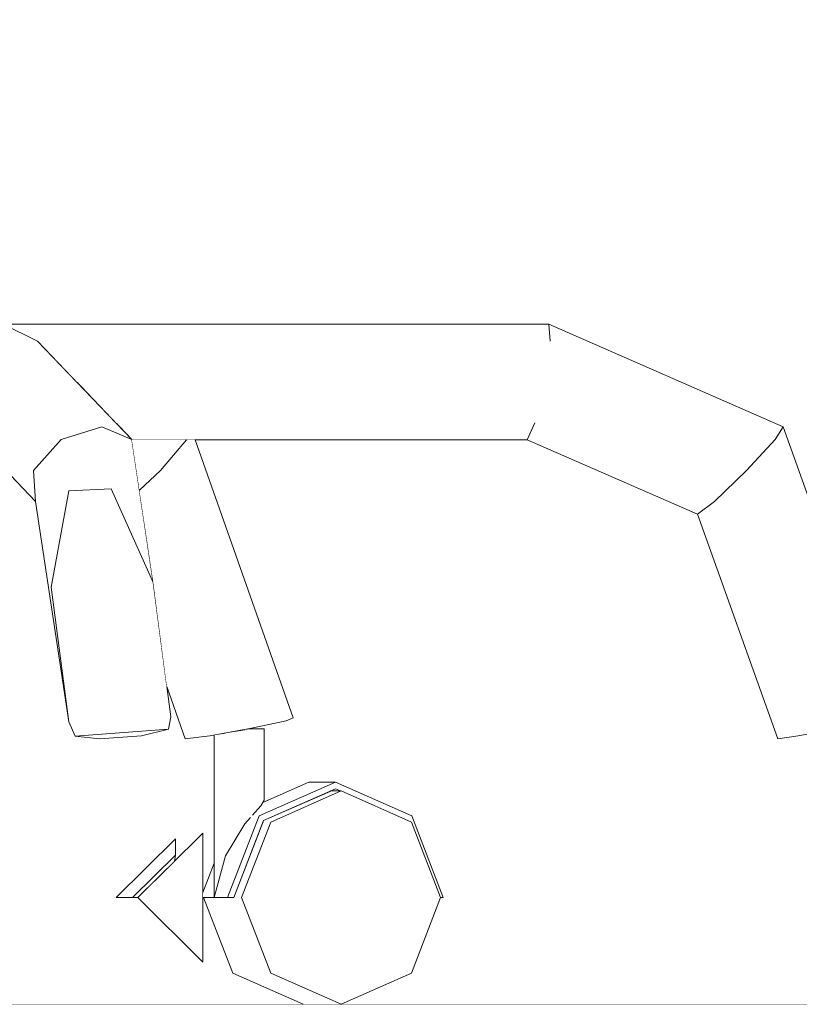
# Model space of a CAD drawing. Header units: millimetres. Extents: x -30280 to 309309, y -17460 to 4378.
# Tile 942 of 1056: x 255601 to 255776, y -13460 to -13238. Entities that reach past the tile are written whole.
import ezdxf

# ---------------------------------------------------------------- set-up
doc = ezdxf.new("R2010")
doc.units = ezdxf.units.MM
doc.header["$MEASUREMENT"] = 0
doc.linetypes.add('Wipeout_Contour', pattern=[1000, 0, -1000])
for name, color, linetype in [('10_ESTR_Fotjats', 7, 'Continuous'), ('12_FAÇ_Façana', 7, 'Continuous'), ('Nuevo_09_EI_Mobiliari general', 7, 'Continuous')]:
    doc.layers.add(name, color=color, linetype=linetype)
for name, color, linetype, lineweight in [('10_ESTR_Fotjats_Pluma_Nº__1', 7, 'Continuous', 5), ('Nuevo_09_EI_Mobiliari general_Pluma_Nº__1', 7, 'Continuous', 5), ('Nuevo_09_EI_Mobiliari general_Pluma_Nº__24', 252, 'Continuous', 5)]:
    doc.layers.add(name, color=color, linetype=linetype, lineweight=lineweight)

# ---------------------------------------------------------------- blocks, each defined once
blk = doc.blocks.new('Elem Sección_485_6', base_point=(235890.59, -13459.98))
at = {"layer": '10_ESTR_Fotjats_Pluma_Nº__1', "color": 7, "linetype": 'Continuous', "lineweight": 5}
blk.add_line((256472.02, -13459.98), (254654.2, -13459.98), dxfattribs=at)
blk = doc.blocks.new('Elem Sección_496_6', base_point=(235890.59, -13459.98))
at = {"color": 254, "linetype": 'Wipeout_Contour', "lineweight": 0, "ltscale": 20987777.46550189}
blk.add_wipeout([(255297.02, -12708.07), (255297.02, -12709.98), (255404.2, -12709.98), (255404.2, -12734.98), (255369.2, -12734.98), (255369.2, -12739.98), (255389.2, -12739.98), (255389.2, -12778.04), (255414.2, -12778.04), (255414.2, -12790.04), (255389.2, -12790.04), (255389.2, -12916.23), (255369.2, -12916.23), (255369.2, -12921.23), (255389.2, -12921.23), (255389.2, -12953.98), (255510.05, -12953.98), (255495.06, -12951.35), (255493.3, -12816.29), (255522, -12609.36), (255551.36, -12510.41), (255644.52, -12510.41), (255686.06, -12517.68), (255683.47, -12526.51), (255689.6, -12526.51), (255698.07, -12527.38), (255666.64, -12643.43), (255637.06, -12884.54), (255638.42, -12953.98), (255664.66, -12953.98), (255649.46, -12951.35), (255647.67, -12816.29), (255676.77, -12609.36), (255706.56, -12510.41), (255754.76, -12510.41), (255796.89, -12517.68), (255794.26, -12526.51), (255800.48, -12526.51), (255809.07, -12527.38), (255777.2, -12643.43), (255747.19, -12884.54), (255749.21, -12985.97), (255748.55, -12990.37), (255746.49, -12996.94), (255743.48, -13003.01), (255739.61, -13008.37), (255735, -13012.87), (255729.79, -13016.37), (255724.13, -13018.76), (255718.2, -13019.98), (255546.35, -13019.98), (255546.35, -13059.98), (255519.85, -13059.98), (255519.85, -13159.98), (255529.32, -13159.98), (255529.32, -13306.98), (255720.1, -13306.98), (255772.78, -13330.03), (255796.2, -13395.5), (255793.61, -13396.2), (255785.33, -13397.88), (255784.79, -13397.98), (255789.57, -13397.98), (255789.57, -13414.07), (255788.38, -13415.29), (255787.86, -13415.85), (255801.28, -13409.98), (255804.37, -13409.98), (255821.77, -13417.59), (255828.98, -13435.98), (255827.75, -13435.98), (255821.09, -13452.95), (255805.03, -13459.98), (256472.02, -13459.98), (256472.02, -10159.98), (255297.02, -10159.98), (255297.02, -12704.71), (255297.3, -12704.74), (255298.93, -12704.93), (255299.34, -12705), (255299.03, -12707.99), (255297.03, -12707.99)], dxfattribs=at).dxf.layer = '12_FAÇ_Façana'
at = {"color": 254, "linetype": 'Wipeout_Contour', "lineweight": 0, "ltscale": 9982646.854751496}
blk.add_wipeout([(255568.63, -13409.98), (255579.85, -13409.98), (255580.76, -13411.98), (255585.46, -13411.98), (255588.64, -13419.01), (255589.95, -13435.98), (255588.64, -13452.95), (255585.46, -13459.98), (255664.83, -13459.98), (255648.99, -13452.95), (255642.43, -13435.98), (255642.29, -13435.98), (255642.29, -13450.49), (255627.63, -13435.98), (255622.75, -13435.98), (255636.08, -13422.78), (255636.08, -13426.4), (255635.85, -13427.84), (255642.29, -13421.46), (255642.29, -13434.83), (255644.84, -13428.24), (255644.84, -13399.37), (255643.82, -13399.55), (255638.3, -13400.25), (255634.16, -13388.5), (255635.05, -13395.34), (255634.55, -13398.09), (255628.48, -13399.55), (255619, -13400.25), (255613.54, -13399.66), (255612.09, -13396.44), (255604.64, -13346.86), (255597.71, -13339.64), (255582.7, -13332.98), (255568.87, -13332.98), (255571.06, -13339.89), (255575.17, -13397.88), (255569.89, -13399.55), (255568.63, -13399.65)], dxfattribs=at).dxf.layer = '12_FAÇ_Façana'
at = {"color": 254, "linetype": 'Wipeout_Contour', "lineweight": 0, "ltscale": 6401520.039850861}
blk.add_wipeout([(255715.2, -13332.98), (255640.51, -13332.98), (255662.56, -13395.5), (255660.97, -13396.2), (255653.21, -13397.88), (255652.65, -13397.98), (255656.03, -13397.98), (255656.03, -13414.07), (255655.72, -13414.59), (255666.11, -13409.98), (255672.09, -13409.98), (255689.24, -13417.59), (255696.35, -13435.98), (255695.76, -13435.98), (255689.2, -13452.95), (255673.37, -13459.98), (255800.61, -13459.98), (255784.55, -13452.95), (255777.9, -13435.98), (255776.67, -13435.98), (255778.22, -13432.03), (255778.22, -13399.19), (255776.21, -13399.55), (255771.59, -13400.25), (255753.53, -13349.75)], dxfattribs=at).dxf.layer = '12_FAÇ_Façana'
blk = doc.blocks.new('Elem Sección_529_6', base_point=(235890.59, -13459.98))
at = {"layer": 'Nuevo_09_EI_Mobiliari general_Pluma_Nº__24', "color": 252, "linetype": 'Continuous', "lineweight": 5}
blk.add_line((255642.29, -13421.46), (255642.29, -13450.49), dxfattribs=at)
at = {"color": 254, "linetype": 'Wipeout_Contour', "lineweight": 0, "ltscale": 1023827.181991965}
blk.add_wipeout([(255612.09, -13344.44), (255610.36, -13332.92), (255604.2, -13339.89), (255608.15, -13366.17)], dxfattribs=at).dxf.layer = 'Nuevo_09_EI_Mobiliari general'
at = {"color": 254, "linetype": 'Wipeout_Contour', "lineweight": 0, "ltscale": 1024510.6945744}
blk.add_wipeout([(255785.33, -13397.88), (255793.61, -13396.2), (255770.98, -13332.92), (255764.59, -13339.89)], dxfattribs=at).dxf.layer = 'Nuevo_09_EI_Mobiliari general'
at = {"color": 254, "linetype": 'Wipeout_Contour', "lineweight": 0, "ltscale": 1023899.413042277}
blk.add_wipeout([(255613.54, -13399.66), (255619, -13400.25), (255628.48, -13399.55), (255634.55, -13398.09)], dxfattribs=at).dxf.layer = 'Nuevo_09_EI_Mobiliari general'
at = {"color": 254, "linetype": 'Wipeout_Contour', "lineweight": 0, "ltscale": 1023936.359388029}
blk.add_wipeout([(255636.08, -13426.4), (255626.41, -13435.98), (255627.63, -13435.98), (255635.85, -13427.84)], dxfattribs=at).dxf.layer = 'Nuevo_09_EI_Mobiliari general'
at = {"layer": 'Nuevo_09_EI_Mobiliari general_Pluma_Nº__1', "color": 7, "linetype": 'Continuous', "lineweight": 5}
for p, q in [((255634.55, -13398.09), (255628.48, -13399.55)), ((255619, -13400.25), (255613.54, -13399.66)), ((255628.48, -13399.55), (255619, -13400.25)), ((255636.08, -13426.4), (255635.85, -13427.84)), ((255626.41, -13435.98), (255627.63, -13435.98))]:
    blk.add_line(p, q, dxfattribs=at)
at = {"layer": 'Nuevo_09_EI_Mobiliari general_Pluma_Nº__24', "color": 252, "linetype": 'Continuous', "lineweight": 5}
for p, q in [((255634.55, -13398.09), (255613.54, -13399.66)), ((255636.08, -13422.78), (255622.75, -13435.98)), ((255642.29, -13421.46), (255627.63, -13435.98)), ((255636.08, -13422.78), (255636.08, -13426.4)), ((255636.08, -13426.4), (255626.41, -13435.98)), ((255626.41, -13435.98), (255622.75, -13435.98)), ((255627.63, -13435.98), (255642.29, -13450.49))]:
    blk.add_line(p, q, dxfattribs=at)
at = {"color": 254, "linetype": 'Wipeout_Contour', "lineweight": 0, "ltscale": 1023854.566519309}
blk.add_wipeout([(255621.6, -13343.99), (255619.5, -13330.03), (255610.36, -13332.92), (255612.09, -13344.44)], dxfattribs=at).dxf.layer = 'Nuevo_09_EI_Mobiliari general'
at = {"color": 254, "linetype": 'Wipeout_Contour', "lineweight": 0, "ltscale": 1024529.05163067}
blk.add_wipeout([(255793.61, -13396.2), (255796.2, -13395.5), (255772.78, -13330.03), (255770.98, -13332.92)], dxfattribs=at).dxf.layer = 'Nuevo_09_EI_Mobiliari general'
at = {"color": 254, "linetype": 'Wipeout_Contour', "lineweight": 0, "ltscale": 1023890.701751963}
blk.add_wipeout([(255631.11, -13365.07), (255626.28, -13332.92), (255619.5, -13330.03), (255621.6, -13343.99)], dxfattribs=at).dxf.layer = 'Nuevo_09_EI_Mobiliari general'
at = {"color": 254, "linetype": 'Wipeout_Contour', "lineweight": 0, "ltscale": 1023825.639986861}
blk.add_wipeout([(255608.15, -13366.17), (255604.2, -13339.89), (255604.64, -13346.86), (255612.09, -13396.44)], dxfattribs=at).dxf.layer = 'Nuevo_09_EI_Mobiliari general'
at = {"color": 254, "linetype": 'Wipeout_Contour', "lineweight": 0, "ltscale": 1024456.463231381}
blk.add_wipeout([(255771.59, -13400.25), (255776.21, -13399.55), (255757.36, -13346.86), (255753.53, -13349.75)], dxfattribs=at).dxf.layer = 'Nuevo_09_EI_Mobiliari general'
at = {"layer": 'Nuevo_09_EI_Mobiliari general_Pluma_Nº__24', "color": 252, "linetype": 'Continuous', "lineweight": 5}
blk.add_line((255621.6, -13343.99), (255612.09, -13344.44), dxfattribs=at)
at = {"layer": 'Nuevo_09_EI_Mobiliari general_Pluma_Nº__24', "color": 252, "linetype": 'Continuous', "lineweight": 5, "flags": 128}
for points in [[(255612.09, -13344.44), (255608.15, -13366.17), (255612.09, -13396.44), (255613.54, -13399.66)], [(255621.6, -13343.99), (255631.11, -13365.07), (255635.05, -13395.34), (255634.55, -13398.09)]]:
    blk.add_lwpolyline(points, dxfattribs=at)
at = {"color": 254, "linetype": 'Wipeout_Contour', "lineweight": 0, "ltscale": 1023777.437166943}
blk.add_wipeout([(255604.2, -13339.89), (255610.36, -13332.92), (255589.11, -13310.78), (255585.09, -13319.98)], dxfattribs=at).dxf.layer = 'Nuevo_09_EI_Mobiliari general'
at = {"color": 254, "linetype": 'Wipeout_Contour', "lineweight": 0, "ltscale": 1024480.628688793}
blk.add_wipeout([(255776.21, -13399.55), (255785.33, -13397.88), (255764.59, -13339.89), (255757.36, -13346.86)], dxfattribs=at).dxf.layer = 'Nuevo_09_EI_Mobiliari general'
at = {"layer": 'Nuevo_09_EI_Mobiliari general_Pluma_Nº__1', "color": 7, "linetype": 'Continuous', "lineweight": 5}
for p, q in [((255776.21, -13399.55), (255785.33, -13397.88)), ((255771.59, -13400.25), (255776.21, -13399.55))]:
    blk.add_line(p, q, dxfattribs=at)
at = {"color": 254, "linetype": 'Wipeout_Contour', "lineweight": 0, "ltscale": 1023803.738173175}
blk.add_wipeout([(255610.36, -13332.92), (255619.5, -13330.03), (255597.37, -13306.98), (255589.11, -13310.78)], dxfattribs=at).dxf.layer = 'Nuevo_09_EI_Mobiliari general'
at = {"color": 254, "linetype": 'Wipeout_Contour', "lineweight": 0, "ltscale": 1024362.935494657}
blk.add_wipeout([(255764.59, -13339.89), (255770.98, -13332.92), (255720.39, -13310.78), (255719.08, -13319.98)], dxfattribs=at).dxf.layer = 'Nuevo_09_EI_Mobiliari general'
at = {"color": 254, "linetype": 'Wipeout_Contour', "lineweight": 0, "ltscale": 1023835.475546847}
blk.add_wipeout([(255619.5, -13330.03), (255626.28, -13332.92), (255605.03, -13310.78), (255597.37, -13306.98)], dxfattribs=at).dxf.layer = 'Nuevo_09_EI_Mobiliari general'
at = {"color": 254, "linetype": 'Wipeout_Contour', "lineweight": 0, "ltscale": 1024370.863826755}
blk.add_wipeout([(255770.98, -13332.92), (255772.78, -13330.03), (255720.1, -13306.98), (255720.39, -13310.78)], dxfattribs=at).dxf.layer = 'Nuevo_09_EI_Mobiliari general'
at = {"layer": 'Nuevo_09_EI_Mobiliari general_Pluma_Nº__1', "color": 7, "linetype": 'Continuous', "lineweight": 5}
for p in [(255770.98, -13332.92), (255796.2, -13395.5)]:
    blk.add_line(p, (255772.78, -13330.03), dxfattribs=at)
at = {"color": 254, "linetype": 'Wipeout_Contour', "lineweight": 0, "ltscale": 1023771.765614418}
blk.add_wipeout([(255604.64, -13346.86), (255604.2, -13339.89), (255585.09, -13319.98), (255587.66, -13329.17)], dxfattribs=at).dxf.layer = 'Nuevo_09_EI_Mobiliari general'
at = {"color": 254, "linetype": 'Wipeout_Contour', "lineweight": 0, "ltscale": 1024333.781814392}
blk.add_wipeout([(255753.53, -13349.75), (255757.36, -13346.86), (255716.93, -13329.17), (255715.2, -13332.98)], dxfattribs=at).dxf.layer = 'Nuevo_09_EI_Mobiliari general'
at = {"layer": 'Nuevo_09_EI_Mobiliari general_Pluma_Nº__1', "color": 7, "linetype": 'Continuous', "lineweight": 5}
for p, q in [((255604.64, -13346.86), (255587.66, -13329.17)), ((255604.2, -13339.89), (255610.36, -13332.92)), ((255604.64, -13346.86), (255604.2, -13339.89)), ((255612.09, -13396.44), (255604.64, -13346.86)), ((255771.59, -13400.25), (255753.53, -13349.75))]:
    blk.add_line(p, q, dxfattribs=at)
at = {"color": 254, "linetype": 'Wipeout_Contour', "lineweight": 0, "ltscale": 1024347.575618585}
blk.add_wipeout([(255757.36, -13346.86), (255764.59, -13339.89), (255719.08, -13319.98), (255716.93, -13329.17)], dxfattribs=at).dxf.layer = 'Nuevo_09_EI_Mobiliari general'
at = {"layer": 'Nuevo_09_EI_Mobiliari general_Pluma_Nº__1', "color": 7, "linetype": 'Continuous', "lineweight": 5}
for p, q in [((255764.59, -13339.89), (255770.98, -13332.92)), ((255757.36, -13346.86), (255764.59, -13339.89)), ((255753.53, -13349.75), (255757.36, -13346.86))]:
    blk.add_line(p, q, dxfattribs=at)
at = {"color": 254, "linetype": 'Wipeout_Contour', "lineweight": 0, "ltscale": 1024044.331405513}
blk.add_wipeout([(255605.03, -13310.78), (255613.86, -13319.98), (255719.08, -13319.98), (255720.39, -13310.78)], dxfattribs=at).dxf.layer = 'Nuevo_09_EI_Mobiliari general'
at = {"color": 254, "linetype": 'Wipeout_Contour', "lineweight": 0, "ltscale": 1280044.582060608}
blk.add_wipeout([(255622.68, -13329.17), (255626.28, -13332.92), (255626.29, -13332.98), (255715.2, -13332.98), (255716.93, -13329.17)], dxfattribs=at).dxf.layer = 'Nuevo_09_EI_Mobiliari general'
at = {"layer": 'Nuevo_09_EI_Mobiliari general_Pluma_Nº__1', "color": 7, "linetype": 'Continuous', "lineweight": 5}
for p, q in [((255631.11, -13365.07), (255626.28, -13332.92)), ((255715.2, -13332.98), (255626.29, -13332.98)), ((255753.53, -13349.75), (255715.2, -13332.98))]:
    blk.add_line(p, q, dxfattribs=at)
at = {"color": 254, "linetype": 'Wipeout_Contour', "lineweight": 0, "ltscale": 1024027.535864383}
blk.add_wipeout([(255597.37, -13306.98), (255605.03, -13310.78), (255720.39, -13310.78), (255720.1, -13306.98)], dxfattribs=at).dxf.layer = 'Nuevo_09_EI_Mobiliari general'
at = {"color": 254, "linetype": 'Wipeout_Contour', "lineweight": 0, "ltscale": 1024060.409714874}
blk.add_wipeout([(255613.86, -13319.98), (255622.68, -13329.17), (255716.93, -13329.17), (255719.08, -13319.98)], dxfattribs=at).dxf.layer = 'Nuevo_09_EI_Mobiliari general'
at = {"layer": 'Nuevo_09_EI_Mobiliari general_Pluma_Nº__1', "color": 7, "linetype": 'Continuous', "lineweight": 5}
for p, q in [((255597.37, -13306.98), (255605.03, -13310.78)), ((255720.1, -13306.98), (255597.37, -13306.98)), ((255720.39, -13310.78), (255720.1, -13306.98)), ((255772.78, -13330.03), (255720.1, -13306.98)), ((255626.28, -13332.92), (255605.03, -13310.78)), ((255715.2, -13332.98), (255716.93, -13329.17)), ((255610.36, -13332.92), (255619.5, -13330.03)), ((255619.5, -13330.03), (255626.28, -13332.92))]:
    blk.add_line(p, q, dxfattribs=at)
blk = doc.blocks.new('Elem Sección_530_6', base_point=(235890.59, -13459.98))
at = {"color": 254, "linetype": 'Wipeout_Contour', "lineweight": 0, "ltscale": 1279968.86182887}
blk.add_wipeout([(255632.76, -13339.89), (255653.21, -13397.88), (255660.97, -13396.2), (255638.68, -13332.98), (255638.61, -13332.98)], dxfattribs=at).dxf.layer = 'Nuevo_09_EI_Mobiliari general'
at = {"color": 254, "linetype": 'Wipeout_Contour', "lineweight": 0, "ltscale": 1024060.268401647}
blk.add_wipeout([(255673.37, -13459.98), (255657.53, -13452.95), (255648.99, -13452.95), (255664.83, -13459.98)], dxfattribs=at).dxf.layer = 'Nuevo_09_EI_Mobiliari general'
at = {"color": 254, "linetype": 'Wipeout_Contour', "lineweight": 0, "ltscale": 1023999.046647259}
blk.add_wipeout([(255640.51, -13332.98), (255638.68, -13332.98), (255660.97, -13396.2), (255662.56, -13395.5)], dxfattribs=at).dxf.layer = 'Nuevo_09_EI_Mobiliari general'
at = {"layer": 'Nuevo_09_EI_Mobiliari general_Pluma_Nº__1', "color": 7, "linetype": 'Continuous', "lineweight": 5}
blk.add_line((255660.97, -13396.2), (255662.56, -13395.5), dxfattribs=at)
at = {"color": 254, "linetype": 'Wipeout_Contour', "lineweight": 0, "ltscale": 1279929.139174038}
blk.add_wipeout([(255630.7, -13362.37), (255631.11, -13365.07), (255634.16, -13388.5), (255638.3, -13400.25), (255643.82, -13399.55)], dxfattribs=at).dxf.layer = 'Nuevo_09_EI_Mobiliari general'
at = {"color": 254, "linetype": 'Wipeout_Contour', "lineweight": 0, "ltscale": 1279935.698509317}
blk.add_wipeout([(255627.99, -13344.31), (255630.7, -13362.37), (255643.82, -13399.55), (255653.21, -13397.88), (255632.76, -13339.89)], dxfattribs=at).dxf.layer = 'Nuevo_09_EI_Mobiliari general'
at = {"layer": 'Nuevo_09_EI_Mobiliari general_Pluma_Nº__1', "color": 7, "linetype": 'Continuous', "lineweight": 5}
for p, q in [((255662.56, -13395.5), (255640.51, -13332.98)), ((255638.3, -13400.25), (255634.16, -13388.5))]:
    blk.add_line(p, q, dxfattribs=at)
at = {"color": 254, "linetype": 'Wipeout_Contour', "lineweight": 0, "ltscale": 1023915.457207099}
blk.add_wipeout([(255638.61, -13332.98), (255626.29, -13332.98), (255626.94, -13337.31), (255632.76, -13339.89)], dxfattribs=at).dxf.layer = 'Nuevo_09_EI_Mobiliari general'
at = {"color": 254, "linetype": 'Wipeout_Contour', "lineweight": 0, "ltscale": 1024004.204093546}
blk.add_wipeout([(255647.38, -13426.58), (255651.71, -13419.36), (255651.71, -13398.14), (255647.38, -13398.92)], dxfattribs=at).dxf.layer = 'Nuevo_09_EI_Mobiliari general'
at = {"color": 254, "linetype": 'Wipeout_Contour', "lineweight": 0, "ltscale": 767931.588997}
blk.add_wipeout([(255626.94, -13337.31), (255627.99, -13344.31), (255632.76, -13339.89)], dxfattribs=at).dxf.layer = 'Nuevo_09_EI_Mobiliari general'
at = {"color": 254, "linetype": 'Wipeout_Contour', "lineweight": 0, "ltscale": 2048038.480685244}
blk.add_wipeout([(255651.71, -13419.36), (255652.95, -13417.96), (255653.08, -13417.59), (255653.42, -13417.42), (255655.3, -13415.29), (255655.3, -13397.98), (255652.65, -13397.98), (255651.71, -13398.14)], dxfattribs=at).dxf.layer = 'Nuevo_09_EI_Mobiliari general'
at = {"color": 254, "linetype": 'Wipeout_Contour', "lineweight": 0, "ltscale": 1023991.398525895}
blk.add_wipeout([(255644.84, -13435.98), (255647.38, -13426.58), (255647.38, -13398.92), (255644.84, -13399.37)], dxfattribs=at).dxf.layer = 'Nuevo_09_EI_Mobiliari general'
at = {"layer": 'Nuevo_09_EI_Mobiliari general_Pluma_Nº__1', "color": 7, "linetype": 'Continuous', "lineweight": 5}
for p, q in [((255632.76, -13339.89), (255638.61, -13332.98)), ((255627.99, -13344.31), (255632.76, -13339.89)), ((255643.82, -13399.55), (255653.21, -13397.88)), ((255638.3, -13400.25), (255643.82, -13399.55))]:
    blk.add_line(p, q, dxfattribs=at)
at = {"color": 254, "linetype": 'Wipeout_Contour', "lineweight": 0, "ltscale": 1024027.722877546}
blk.add_wipeout([(255655.3, -13415.29), (255656.03, -13414.07), (255656.03, -13397.98), (255655.3, -13397.98)], dxfattribs=at).dxf.layer = 'Nuevo_09_EI_Mobiliari general'
at = {"color": 254, "linetype": 'Wipeout_Contour', "lineweight": 0, "ltscale": 1024013.018578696}
blk.add_wipeout([(255657.53, -13452.95), (255650.97, -13435.98), (255642.43, -13435.98), (255648.99, -13452.95)], dxfattribs=at).dxf.layer = 'Nuevo_09_EI_Mobiliari general'
at = {"layer": 'Nuevo_09_EI_Mobiliari general_Pluma_Nº__1', "color": 7, "linetype": 'Continuous', "lineweight": 5}
for p, q in [((255653.21, -13397.88), (255660.97, -13396.2)), ((255652.65, -13397.98), (255655.3, -13397.98)), ((255655.3, -13397.98), (255656.03, -13397.98))]:
    blk.add_line(p, q, dxfattribs=at)
at = {"color": 254, "linetype": 'Wipeout_Contour', "lineweight": 0, "ltscale": 1024023.021565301}
blk.add_wipeout([(255655.78, -13419.01), (255649.22, -13435.98), (255650.97, -13435.98), (255657.53, -13419.01)], dxfattribs=at).dxf.layer = 'Nuevo_09_EI_Mobiliari general'
at = {"color": 254, "linetype": 'Wipeout_Contour', "lineweight": 0, "ltscale": 1023985.177334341}
blk.add_wipeout([(255644.84, -13428.24), (255642.29, -13434.83), (255642.29, -13435.98), (255644.84, -13435.98)], dxfattribs=at).dxf.layer = 'Nuevo_09_EI_Mobiliari general'
at = {"color": 254, "linetype": 'Wipeout_Contour', "lineweight": 0, "ltscale": 1280072.957935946}
blk.add_wipeout([(255655.78, -13419.01), (255657.53, -13419.01), (255673.37, -13411.98), (255670.96, -13411.98), (255655.92, -13418.65)], dxfattribs=at).dxf.layer = 'Nuevo_09_EI_Mobiliari general'
at = {"color": 254, "linetype": 'Wipeout_Contour', "lineweight": 0, "ltscale": 2048209.301425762}
blk.add_wipeout([(255695.76, -13435.98), (255689.2, -13419.01), (255673.37, -13411.98), (255657.53, -13419.01), (255650.97, -13435.98), (255657.53, -13452.95), (255673.37, -13459.98), (255689.2, -13452.95)], dxfattribs=at).dxf.layer = 'Nuevo_09_EI_Mobiliari general'
at = {"layer": 'Nuevo_09_EI_Mobiliari general_Pluma_Nº__1', "color": 7, "linetype": 'Continuous', "lineweight": 5}
for p, q in [((255664.83, -13459.98), (255648.99, -13452.95)), ((255673.37, -13459.98), (255657.53, -13452.95)), ((255689.2, -13452.95), (255673.37, -13459.98))]:
    blk.add_line(p, q, dxfattribs=at)
at = {"color": 254, "linetype": 'Wipeout_Contour', "lineweight": 0, "ltscale": 1792017.871294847}
blk.add_wipeout([(255647.38, -13426.58), (255644.84, -13435.98), (255647.82, -13435.98), (255654.93, -13417.59), (255653.08, -13417.59), (255652.95, -13417.96), (255651.71, -13419.36)], dxfattribs=at).dxf.layer = 'Nuevo_09_EI_Mobiliari general'
at = {"layer": 'Nuevo_09_EI_Mobiliari general_Pluma_Nº__1', "color": 7, "linetype": 'Continuous', "lineweight": 5}
for p, q in [((255644.84, -13435.98), (255644.84, -13399.37)), ((255642.29, -13434.83), (255644.84, -13428.24))]:
    blk.add_line(p, q, dxfattribs=at)
at = {"color": 254, "linetype": 'Wipeout_Contour', "lineweight": 0, "ltscale": 1792074.00821207}
blk.add_wipeout([(255653.08, -13417.59), (255654.93, -13417.59), (255672.09, -13409.98), (255666.11, -13409.98), (255655.72, -13414.59), (255655.3, -13415.29), (255653.42, -13417.42)], dxfattribs=at).dxf.layer = 'Nuevo_09_EI_Mobiliari general'
at = {"color": 254, "linetype": 'Wipeout_Contour', "lineweight": 0, "ltscale": 1024094.524311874}
blk.add_wipeout([(255672.09, -13411.48), (255670.96, -13411.98), (255672.09, -13411.98), (255673.21, -13411.98)], dxfattribs=at).dxf.layer = 'Nuevo_09_EI_Mobiliari general'
at = {"color": 254, "linetype": 'Wipeout_Contour', "lineweight": 0, "ltscale": 3072293.757415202}
blk.add_wipeout([(255654.93, -13417.59), (255647.82, -13435.98), (255649.22, -13435.98), (255655.92, -13418.65), (255672.09, -13411.48), (255673.21, -13411.98), (255673.37, -13411.98), (255689.2, -13419.01), (255695.76, -13435.98), (255696.35, -13435.98), (255689.24, -13417.59), (255672.09, -13409.98)], dxfattribs=at).dxf.layer = 'Nuevo_09_EI_Mobiliari general'
at = {"layer": 'Nuevo_09_EI_Mobiliari general_Pluma_Nº__1', "color": 7, "linetype": 'Continuous', "lineweight": 5}
for p, q in [((255656.03, -13414.07), (255656.03, -13397.98)), ((255654.93, -13417.59), (255672.09, -13409.98)), ((255655.72, -13414.59), (255666.11, -13409.98)), ((255672.09, -13411.48), (255655.92, -13418.65)), ((255672.09, -13409.98), (255666.11, -13409.98)), ((255672.09, -13409.98), (255689.24, -13417.59)), ((255673.21, -13411.98), (255672.09, -13411.48)), ((255657.53, -13419.01), (255673.37, -13411.98)), ((255673.37, -13411.98), (255670.96, -13411.98)), ((255673.37, -13411.98), (255689.2, -13419.01)), ((255653.42, -13417.42), (255655.3, -13415.29)), ((255655.3, -13415.29), (255656.03, -13414.07)), ((255647.82, -13435.98), (255654.93, -13417.59)), ((255651.71, -13419.36), (255652.95, -13417.96)), ((255689.24, -13417.59), (255696.35, -13435.98)), ((255647.38, -13426.58), (255651.71, -13419.36)), ((255655.92, -13418.65), (255649.22, -13435.98)), ((255650.97, -13435.98), (255657.53, -13419.01)), ((255689.2, -13419.01), (255695.76, -13435.98)), ((255644.84, -13435.98), (255647.38, -13426.58)), ((255647.82, -13435.98), (255642.29, -13435.98)), ((255648.99, -13452.95), (255642.43, -13435.98)), ((255649.22, -13435.98), (255647.82, -13435.98)), ((255657.53, -13452.95), (255650.97, -13435.98)), ((255695.76, -13435.98), (255689.2, -13452.95)), ((255696.35, -13435.98), (255695.76, -13435.98))]:
    blk.add_line(p, q, dxfattribs=at)

msp = doc.modelspace()

# ---------------------------------------------------------------- block references
at = {"layer": '10_ESTR_Fotjats', "lineweight": 0}
msp.add_blockref('Elem Sección_485_6', (235890.59, -13459.98), dxfattribs=at)

# ---------------------------------------------------------------- next in the draw order: block references
at = {"layer": '12_FAÇ_Façana', "lineweight": 0}
msp.add_blockref('Elem Sección_496_6', (235890.59, -13459.98), dxfattribs=at)

# ---------------------------------------------------------------- next in the draw order: block references
at = {"layer": 'Nuevo_09_EI_Mobiliari general', "lineweight": 0}
msp.add_blockref('Elem Sección_529_6', (235890.59, -13459.98), dxfattribs=at)

# ---------------------------------------------------------------- next in the draw order: block references
msp.add_blockref('Elem Sección_530_6', (235890.59, -13459.98), dxfattribs=at)

doc.saveas('drawing.dxf')
